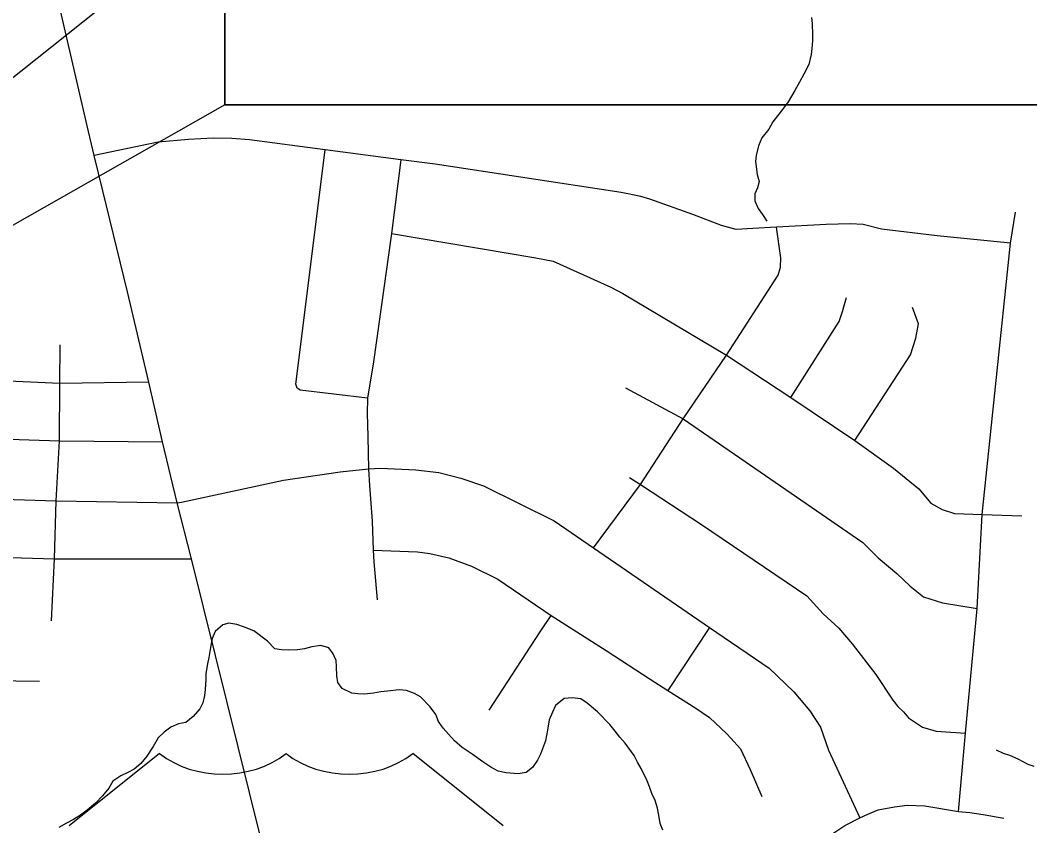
# Model space of a CAD drawing. Extents: x 0 to 69.5, y -4.5 to 22.
# Drawn here: x 5.7 to 6.466, y 18.863 to 19.475 of the extents above; entities that cross this region are included whole.
import ezdxf

# ---------------------------------------------------------------- set-up
doc = ezdxf.new("R2010")
doc.units = 0
for name, color, linetype in [('GM_X_Minor_River', 7, 'Continuous'), ('GM_X_Township_Subdivision', 7, 'Continuous'), ('GM_X_US_Route', 7, 'Continuous'), ('GM_X_US_Shield', 7, 'Continuous'), ('RD_P_Text', 7, 'Continuous'), ('SH_Masking', 7, 'Continuous')]:
    doc.layers.add(name, color=color, linetype=linetype)

msp = doc.modelspace()

# ---------------------------------------------------------------- linework, layer by layer
at = {"layer": 'GM_X_Minor_River'}
for points in [[(6.30056, 19.47698), (6.30122, 19.4724), (6.30142, 19.46365), (6.30133, 19.45909), (6.30084, 19.45339), (6.30037, 19.44883), (6.2987, 19.44126), (6.29474, 19.43373), (6.29159, 19.42771), (6.28804, 19.42132), (6.28293, 19.41267), (6.27864, 19.40705), (6.27474, 19.40219), (6.27124, 19.39769), (6.26809, 19.39205), (6.26302, 19.3853), (6.26024, 19.37927), (6.25857, 19.37208), (6.2581, 19.36753), (6.25942, 19.35761), (6.26083, 19.35226), (6.25959, 19.34734), (6.2576, 19.34281), (6.25749, 19.33749), (6.26003, 19.33174), (6.26335, 19.32711), (6.26667, 19.32209)], [(6.15508, 18.92991), (6.15138, 18.93455), (6.14731, 18.93958), (6.13801, 18.94927), (6.13018, 18.95589), (6.12531, 18.95903), (6.11887, 18.95992), (6.11279, 18.95928), (6.10623, 18.95409), (6.10384, 18.94881), (6.10145, 18.94315), (6.10015, 18.93519), (6.09847, 18.92724), (6.09485, 18.91704), (6.09248, 18.91253), (6.08857, 18.9069), (6.08394, 18.90319), (6.07784, 18.90217), (6.06874, 18.90273), (6.0627, 18.90399), (6.05706, 18.90715), (6.05107, 18.91107), (6.04284, 18.91694), (6.03535, 18.92203), (6.02938, 18.9271), (6.02493, 18.93213), (6.02085, 18.93678), (6.01715, 18.94179), (6.01536, 18.94715), (6.01093, 18.95295), (6.00349, 18.9607), (5.99898, 18.96307), (5.99296, 18.96548), (5.98728, 18.96597), (5.97853, 18.965), (5.97358, 18.96434), (5.96786, 18.96331), (5.96102, 18.96269), (5.95609, 18.96279), (5.95154, 18.96326), (5.94402, 18.96683), (5.9407, 18.97146), (5.94004, 18.97642), (5.93981, 18.98365), (5.93952, 18.98822), (5.93734, 18.99321), (5.93402, 18.99784), (5.92798, 18.99948), (5.92113, 18.99848), (5.91541, 18.99707), (5.91008, 18.99641), (5.90324, 18.99617), (5.89793, 18.99628), (5.89301, 18.99714), (5.88743, 19.00295), (5.87696, 19.01077), (5.86981, 19.01357), (5.86416, 19.01559), (5.8581, 19.01647), (5.85352, 19.01542), (5.84772, 19.01021), (5.84534, 19.00493), (5.84406, 18.99811), (5.84277, 18.99053), (5.84191, 18.9856), (5.84063, 18.9784), (5.84053, 18.97346), (5.84, 18.96624), (5.83953, 18.96169), (5.83827, 18.95601), (5.8359, 18.95149), (5.83085, 18.94551), (5.82544, 18.94105), (5.81973, 18.94003), (5.81398, 18.93748), (5.80897, 18.93377), (5.80433, 18.9293), (5.8004, 18.92291), (5.79569, 18.9154), (5.79103, 18.90979), (5.78601, 18.9057), (5.7814, 18.90313), (5.77603, 18.90058), (5.76988, 18.89652), (5.76674, 18.89126), (5.76206, 18.88526), (5.75663, 18.87967), (5.75045, 18.87447), (5.74544, 18.87076), (5.74006, 18.86744), (5.73469, 18.86451), (5.72893, 18.8612)], [(6.18781, 18.85928), (6.18564, 18.86426), (6.18463, 18.87075), (6.1836, 18.87609), (6.18182, 18.88184), (6.17927, 18.88721), (6.17747, 18.89219), (6.17567, 18.89679), (6.1713, 18.90601), (6.16836, 18.91101), (6.16581, 18.91601), (6.15917, 18.92526), (6.15508, 18.92991)], [(6.4697, 18.90765), (6.46517, 18.90926), (6.45766, 18.91322), (6.45127, 18.91601), (6.44636, 18.91762), (6.4411, 18.92001)]]:
    msp.add_lwpolyline(points, dxfattribs=at)
at = {"layer": 'GM_X_Township_Subdivision'}
for points in [[(6.45189, 19.30539), (6.39603, 19.31089), (6.35374, 19.31597), (6.33981, 19.31943), (6.32998, 19.3201), (6.31176, 19.31951), (6.27406, 19.31757), (6.25596, 19.31664), (6.24342, 19.31587), (6.23214, 19.31887), (6.21057, 19.3271), (6.17778, 19.33875), (6.17102, 19.34086), (6.15596, 19.34397), (6.01484, 19.36533), (5.98856, 19.36881), (5.9313, 19.37639), (5.87364, 19.38403), (5.8604, 19.38481), (5.84601, 19.38524), (5.82741, 19.38428), (5.80431, 19.38208), (5.75569, 19.37193)], [(5.96328, 19.18757), (5.9122, 19.19366), (5.90998, 19.19525), (5.90894, 19.19832), (5.9313, 19.37639)], [(5.98856, 19.36881), (5.98147, 19.31268), (5.96795, 19.21521), (5.96328, 19.18757), (5.96298, 19.17586), (5.96367, 19.15847), (5.96422, 19.13382), (5.96498, 19.12126), (5.96679, 19.09399), (5.96774, 19.07209), (5.96813, 19.06317), (5.97066, 19.03423)], [(6.41234, 18.87335), (6.41763, 18.93305), (6.42651, 19.02766), (6.43026, 19.09922), (6.45189, 19.30539), (6.45557, 19.32893)], [(5.98147, 19.31268), (6.09115, 19.29426), (6.10433, 19.29158), (6.12752, 19.28138), (6.14809, 19.27202), (6.15741, 19.26718), (6.23596, 19.22023), (6.28488, 19.18805), (6.33344, 19.15531), (6.36286, 19.13434), (6.38218, 19.11871), (6.39137, 19.10777), (6.39995, 19.10295), (6.40934, 19.10001), (6.43026, 19.09922), (6.46045, 19.09808)], [(6.13514, 19.07381), (6.17066, 19.12183), (6.20304, 19.17186), (6.23596, 19.22023), (6.27534, 19.2811), (6.27705, 19.28713), (6.27726, 19.29434), (6.27406, 19.31757)], [(6.28488, 19.18805), (6.32167, 19.2458), (6.32424, 19.25353), (6.32719, 19.26419)], [(6.33344, 19.15531), (6.37574, 19.22042), (6.37997, 19.23311), (6.38181, 19.24414), (6.37732, 19.25637)], [(5.72877, 19.14592), (5.72926, 19.15516), (5.72958, 19.19865), (5.72979, 19.22804)], [(5.79715, 19.19981), (5.72958, 19.19865), (5.67931, 19.20106)], [(6.1594, 19.19532), (6.20304, 19.17186), (6.33969, 19.07788), (6.35128, 19.06629), (6.36544, 19.05433), (6.37556, 19.04477), (6.3858, 19.03651), (6.40006, 19.0319), (6.42651, 19.02766)], [(5.67554, 19.15694), (5.72926, 19.15516), (5.80759, 19.15446)], [(5.72324, 19.01827), (5.72546, 19.06538), (5.72683, 19.1096), (5.72877, 19.14592)], [(5.82192, 19.10863), (5.89951, 19.12527), (5.94254, 19.13158), (5.96422, 19.13382), (5.97312, 19.13431), (6.00004, 19.133), (6.01744, 19.13107), (6.03428, 19.12678), (6.0514, 19.12085), (6.10516, 19.09437), (6.13514, 19.07381), (6.22325, 19.01337), (6.26853, 18.9823), (6.28732, 18.96426), (6.29939, 18.94984), (6.30735, 18.93744), (6.31365, 18.92015), (6.3373, 18.86857)], [(6.16239, 19.12716), (6.17066, 19.12183), (6.21701, 19.09148), (6.29702, 19.03723), (6.30959, 19.02362), (6.3213, 19.01276), (6.3316, 19.00081), (6.34944, 18.97763), (6.36231, 18.95814), (6.36618, 18.95335), (6.37059, 18.94912), (6.37427, 18.94471), (6.38494, 18.93754), (6.39524, 18.93459), (6.41763, 18.93305)], [(5.67052, 19.11128), (5.72683, 19.1096), (5.81863, 19.10793), (5.82192, 19.10863)], [(5.66691, 19.06732), (5.72546, 19.06538), (5.82967, 19.06556)], [(5.96774, 19.07209), (6.00128, 19.07073), (6.01081, 19.06949), (6.02503, 19.06631), (6.04229, 19.05996), (6.06231, 19.05003), (6.1029, 19.02228), (6.14462, 18.99592), (6.17807, 18.97402), (6.19151, 18.96549), (6.21265, 18.95208), (6.22305, 18.94493), (6.23632, 18.93237), (6.23905, 18.92935), (6.23932, 18.92905)], [(6.05567, 18.95036), (6.09463, 19.00997), (6.1029, 19.02228)], [(6.22325, 19.01337), (6.19151, 18.96549)], [(5.71415, 18.97219), (5.65991, 18.97302)], [(6.23932, 18.92905), (6.24658, 18.92104), (6.25406, 18.90524), (6.26292, 18.88484)], [(6.2915, 18.83913), (6.30585, 18.8487), (6.31836, 18.85771), (6.3259, 18.86268), (6.3373, 18.86857), (6.34337, 18.87133), (6.35128, 18.87463), (6.3636, 18.87702), (6.37335, 18.87813), (6.38677, 18.87776), (6.41234, 18.87335), (6.4208, 18.87261), (6.4311, 18.87114), (6.44674, 18.86838)]]:
    msp.add_lwpolyline(points, dxfattribs=at)
at = {"layer": 'GM_X_US_Route'}
for points in [[(5.75049, 19.39446), (5.72308, 19.51321)], [(5.76227, 19.34507), (5.75569, 19.37193), (5.75049, 19.39446)], [(5.81863, 19.10793), (5.80759, 19.15446), (5.79715, 19.19981), (5.78104, 19.26842), (5.76227, 19.34507)], [(5.84787, 18.99207), (5.82967, 19.06556), (5.81863, 19.10793)], [(5.93403, 18.64411), (5.9336, 18.64601), (5.84787, 18.99207)]]:
    msp.add_lwpolyline(points, dxfattribs=at)
at = {"layer": 'GM_X_US_Shield'}
for p, q in [((5.8054, 18.91748), (5.73673, 18.86255)), ((6.06632, 18.86255), (5.99766, 18.91748))]:
    msp.add_line(p, q, dxfattribs=at)
for centre in [(5.85346, 18.95671), (5.94959, 18.95671)]:
    msp.add_ellipse(centre, major_axis=(-0.06866, 0), ratio=0.8, start_param=0.795399, end_param=2.346194, dxfattribs=at)
at = {"layer": 'RD_P_Text'}
msp.add_lwpolyline([(5.85491, 19.87881), (7.78432, 19.87881), (7.78432, 19.41058), (5.85491, 19.41058)], close=True, dxfattribs=at)
msp.add_lwpolyline([(5.85491, 19.41058), (5.20023, 19.03841), (5.85491, 19.55982), (5.85491, 19.41058)], dxfattribs=at)
at = {"layer": 'SH_Masking'}
msp.add_lwpolyline([(7.78432, 19.87881), (5.85491, 19.87881), (5.85491, 19.41058), (7.78432, 19.41058)], close=True, dxfattribs=at)

doc.saveas('drawing.dxf')
